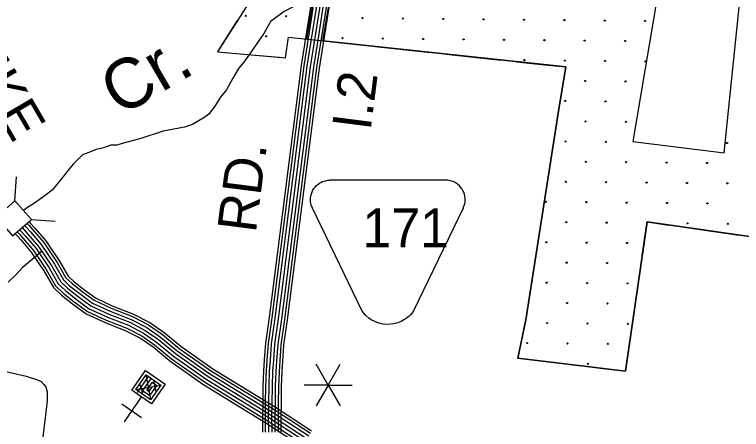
# Model space of a CAD drawing. Extents: x 1788175 to 1969470, y 584502 to 738744.
# Drawn here: x 1813624 to 1820550, y 662927 to 666875 of the extents above; entities that cross this region are included whole.
import ezdxf

# ---------------------------------------------------------------- set-up
doc = ezdxf.new("R2010")
doc.units = 0
for name, color, linetype in [('DESIGN - DRAINAGE - Bridges and Cross Drains Size Text', 7, 'Continuous'), ('DESIGN - EROSION CONTROL - Devices', 7, 'Continuous'), ('DESIGN - ROW - Easement Linework and Patterning', 7, 'Continuous'), ('DESIGN - ROW - Right-of-Way and Easement Labels', 7, 'Continuous'), ('DESIGN - SCRATCH - User 1', 7, 'Continuous'), ('DESIGN - TRAFFIC CONTROL PERMANENT - Signalization', 7, 'Continuous'), ('DESIGN - TRANSPORTATION - Text', 7, 'Continuous'), ('DESIGN - UTILITIES - Cable (Underground) with Text', 7, 'Continuous'), ('SURVEY - CONTROL with Text', 7, 'Continuous'), ('SURVEY - DRAINAGE - Storm Sewer', 7, 'Continuous'), ('SURVEY - TRANSPORTATION - Roads', 7, 'Continuous'), ('SURVEY - VEGETATION - Features with Text', 7, 'Continuous')]:
    doc.layers.add(name, color=color, linetype=linetype)

msp = doc.modelspace()

# ---------------------------------------------------------------- linework, layer by layer
at = {"layer": 'DESIGN - EROSION CONTROL - Devices'}
for centre in [(1815828, 666862.6), (1816212.6, 666858.9), (1816939.4, 666840.4), (1817324, 666836.7), (1817708.5, 666833), (1818093.1, 666829.2), (1818477.7, 666825.5), (1818862.2, 666821.8), (1819246.8, 666818), (1819631.3, 666814.3), (1816022.2, 666668.4), (1816406.7, 666664.7), (1816749, 666650), (1817133.6, 666646.3), (1817518.1, 666642.5), (1817902.7, 666638.8), (1818287.2, 666635.1), (1818671.8, 666631.3), (1819056.4, 666627.6), (1819440.9, 666623.9), (1818481.4, 666440.9), (1818865.9, 666437.2), (1819250.5, 666433.5), (1819635, 666429.7), (1819060.1, 666243.1), (1819444.6, 666239.3), (1818869.7, 666052.6), (1819254.2, 666048.9), (1819063.8, 665858.5), (1819448.4, 665854.8), (1818873.4, 665668.1), (1819258, 665664.4), (1820411.6, 665653.2), (1819067.6, 665473.9), (1819452.1, 665470.2), (1819836.7, 665466.5), (1820221.2, 665462.7), (1818877.1, 665283.5), (1819261.7, 665279.8), (1819646.2, 665276.1), (1820030.8, 665272.3), (1820415.4, 665268.6), (1818686.7, 665093.1), (1819071.3, 665089.4), (1819455.8, 665085.7), (1819840.4, 665081.9), (1820224.9, 665078.2), (1818880.9, 664899), (1819265.4, 664895.3), (1820034.5, 664887.8), (1820419.1, 664884.1), (1818690.5, 664708.6), (1819075, 664704.8), (1819459.6, 664701.1), (1818884.6, 664514.4), (1819269.2, 664510.7), (1818694.2, 664324), (1819078.8, 664320.3), (1819463.3, 664316.6), (1818888.3, 664129.9), (1819272.9, 664126.1), (1818697.9, 663939.5), (1819082.5, 663935.7), (1819467, 663932), (1818507.5, 663749.1), (1818892.1, 663745.3), (1819276.6, 663741.6), (1819086.2, 663551.2)]:
    msp.add_circle(centre, 5.28, dxfattribs=at)
msp.add_arc((1819650, 664891.5), 5.28, 87.98857, 255.54007, dxfattribs=at)
at = {"layer": 'DESIGN - ROW - Easement Linework and Patterning'}
for points in [[(1816936.7, 664053.2), (1816462.3, 665033.7), (1816451.8, 665060.6), (1816447.3, 665078.7), (1816444.7, 665096.5), (1816443.8, 665112.2), (1816444.5, 665129.9), (1816446.6, 665146.4), (1816452.4, 665169.7), (1816458.9, 665187.3), (1816466.8, 665203.4), (1816476.8, 665219.5), (1816487.1, 665233), (1816502.6, 665249.3), (1816516.8, 665261.3), (1816530, 665270.4), (1816542.7, 665277.8), (1816559.3, 665285.4), (1816574.9, 665291), (1816587.7, 665294.4), (1816609.3, 665297.9), (1816628.6, 665298.9)], [(1817899.3, 665033.7), (1817905.5, 665051.4), (1817913.5, 665074.5), (1817916.3, 665091.1), (1817917.7, 665111.5), (1817917.3, 665126.8), (1817915.2, 665144.8), (1817910, 665167.1), (1817903.5, 665185.4), (1817896.7, 665199.9), (1817888, 665214.7), (1817876.3, 665230.7), (1817863.8, 665244.7), (1817845.1, 665261.1), (1817830.2, 665271.3), (1817816.2, 665279.1), (1817802, 665285.6), (1817785.7, 665291.2), (1817766, 665295.9), (1817752.1, 665297.9), (1817733, 665298.9), (1816628.6, 665298.9)], [(1817899.3, 665033.7), (1817426.3, 664056.1), (1817411, 664035.8), (1817396.6, 664019.4), (1817383.3, 664006.3), (1817355.2, 663983.3), (1817333.1, 663968.7), (1817309.2, 663955.8), (1817276.3, 663942.5), (1817238.6, 663932.4), (1817207, 663927.8), (1817171.9, 663926.8), (1817134.6, 663930.2), (1817094.1, 663939.4), (1817058.3, 663952.8), (1817022.7, 663971.8), (1817000.7, 663986.9), (1816971.3, 664012.3), (1816936.7, 664053.2)]]:
    msp.add_lwpolyline(points, dxfattribs=at)
at = {"layer": 'DESIGN - SCRATCH - User 1'}
msp.add_line((1816234.7, 666659.9), (1816408.4, 666641), dxfattribs=at)
for points in [[(1815652.8, 668595.1), (1815627.4, 667817.3), (1815969, 667165.8), (1815556.5, 666520.8), (1816207.2, 666463.7), (1816234.7, 666659.9)], [(1816408.4, 666641), (1816535.3, 667396.3), (1816633.3, 667514.1)], [(1818875.8, 666376.3), (1816559.9, 666624.6), (1816687.4, 667378.6)], [(1819745.9, 667041.3), (1819516.1, 665668.1), (1820384.4, 665559.5), (1820529.2, 666944.6)], [(1821027.6, 664705.1), (1819650.8, 664901.4), (1819445.3, 663481.6), (1818418, 663606.7), (1818495.1, 663971.6), (1818805.5, 665956.2), (1818875.8, 666376.3)]]:
    msp.add_lwpolyline(points, dxfattribs=at)
at = {"layer": 'DESIGN - TRAFFIC CONTROL PERMANENT - Signalization'}
for q in [(1816499.3, 663547.5), (1816727.4, 663547.5), (1816385.2, 663349.9), (1816499.3, 663152.4), (1816727.4, 663152.4), (1816841.4, 663349.9)]:
    msp.add_line((1816613.3, 663349.9), q, dxfattribs=at)
at = {"layer": 'DESIGN - TRANSPORTATION - Text'}
for points in [[(1816616.3, 667099.6), (1816455, 667020.6), (1816355.6, 666973.1), (1816297.6, 666959.2), (1816194.5, 666905.8), (1816083, 666822.8), (1816067.4, 666812.4), (1815999.7, 666696.1), (1815998.2, 666694.9)], [(1815998.2, 666694.9), (1815816.9, 666433.4), (1815807.4, 666422.9), (1815759.4, 666361), (1815703.2, 666269.2), (1815643.1, 666159.4), (1815583, 666085.5), (1815538.9, 666013.6), (1815474.8, 665927.8), (1815438.8, 665899.9), (1815368.7, 665856), (1815320.7, 665830.1), (1815242.7, 665804.2), (1815040.7, 665764.5), (1814828.7, 665696.8), (1814674.7, 665655), (1814596.7, 665633.1), (1814542.7, 665631.2), (1814472.7, 665607.3), (1814402.7, 665591.4), (1814330.7, 665563.5), (1814270.7, 665541.6), (1814224.6, 665491.7), (1814186.6, 665453.8), (1814134.5, 665395.9), (1814108, 665356.3)], [(1814108, 665356.3), (1813982.1, 665204.2), (1813915.4, 665154.2), (1813815.5, 665079.2), (1813748.8, 665037.6), (1813708.4, 665011.8)]]:
    msp.add_lwpolyline(points, dxfattribs=at)
at = {"layer": 'DESIGN - UTILITIES - Cable (Underground) with Text'}
msp.add_line((1814647.2, 663170.2), (1814834.1, 663039.4), dxfattribs=at)
for points in [[(1814831.6, 663231.2), (1814834.5, 663235.3), (1814741.1, 663300.8), (1814871.9, 663487.6), (1815058.8, 663356.8), (1814927.9, 663170), (1814787.8, 663268), (1814790.1, 663271.4)], [(1814795.9, 663279.7), (1814902.2, 663431.5), (1815019, 663349.8), (1814920.9, 663209.6), (1814780.8, 663307.8), (1814878.9, 663447.9), (1814925.6, 663415.2), (1814843.9, 663298.4), (1814913.9, 663249.4), (1814979.3, 663342.8), (1814932.6, 663375.5), (1814883.5, 663305.4), (1814906.9, 663289.1), (1814939.6, 663335.8)], [(1814921.9, 663212.5), (1814878.7, 663445.6)], [(1814972.1, 663284.1), (1814950.3, 663395.4)], [(1814779.3, 663308.7), (1815021.3, 663349.3)], [(1814846.4, 663272.4), (1814818.5, 663359.6)], [(1814673.3, 663000.8), (1814837.8, 663240.2)]]:
    msp.add_lwpolyline(points, dxfattribs=at)
at = {"layer": 'SURVEY - CONTROL with Text'}
for points in [[(1815990.9, 662901.6), (1815989.4, 663048.1), (1815991.8, 663183.1), (1815994.3, 663337.4), (1815998.8, 663486.1), (1816007.3, 663589.5), (1816017.9, 663748), (1816053, 663992.1), (1816358.4, 666391.2), (1816409.5, 666709.8), (1816458.6, 667028)], [(1816015.7, 662901.7), (1816014.1, 663048), (1816016.5, 663182.7), (1816019, 663336.8), (1816023.5, 663484.7), (1816031.9, 663587.7), (1816042.5, 663745.4), (1816077.5, 663988.8), (1816382.9, 666387.7), (1816434, 666706), (1816483, 667024)], [(1816046.7, 662901.8), (1816045.1, 663047.9), (1816047.5, 663182.1), (1816050, 663336.1), (1816054.5, 663483), (1816062.8, 663585.4), (1816073.4, 663742.1), (1816108.2, 663984.7), (1816413.6, 666383.3), (1816464.6, 666701.2), (1816513.6, 667018.9)], [(1816077.7, 662901.9), (1816076.1, 663047.8), (1816078.5, 663181.6), (1816081, 663335.4), (1816085.4, 663481.2), (1816093.7, 663583.1), (1816104.2, 663738.9), (1816139, 663980.5), (1816444.3, 666378.9), (1816495.2, 666696.4), (1816544.2, 667013.9)], [(1816108.7, 662902), (1816107.1, 663047.6), (1816109.5, 663181.1), (1816112, 663334.7), (1816116.4, 663479.5), (1816124.7, 663580.8), (1816135.1, 663735.6), (1816169.7, 663976.3), (1816474.9, 666374.5), (1816525.8, 666691.5), (1816574.8, 667008.8)], [(1816139.7, 662902.2), (1816138.1, 663047.5), (1816140.5, 663180.5), (1816143, 663334), (1816147.4, 663477.8), (1816155.6, 663578.5), (1816165.9, 663732.4), (1816200.4, 663972.2), (1816505.6, 666370), (1816556.5, 666686.7), (1816605.3, 667003.7)], [(1816165.4, 662902.2), (1816163.8, 663047.4), (1816166.2, 663180.1), (1816168.7, 663333.4), (1816173, 663476.3), (1816181.2, 663576.6), (1816191.5, 663729.7), (1816225.9, 663968.7), (1816531.1, 666366.4), (1816581.9, 666682.7), (1816630.7, 666999.5)], [(1813743.2, 664888.5), (1813762.2, 664868.3), (1813799, 664827.2), (1813903.4, 664705.8), (1814032.1, 664514.7), (1814114.1, 664370.7), (1814169.2, 664318.8), (1814267.8, 664241.1), (1814383.6, 664157.2), (1814546.1, 664082.1), (1814747.1, 664003.1), (1814901.1, 663923.5), (1815034.3, 663831.4), (1815194, 663699), (1815501.6, 663482.9), (1816097.3, 663118.2), (1816442.4, 662892.8)], [(1813761.9, 664904.7), (1813780.4, 664885), (1813817.6, 664843.5), (1813923.1, 664720.8), (1814053.1, 664527.8), (1814133.8, 664386.2), (1814185.4, 664337.6), (1814282.7, 664260.8), (1814396.1, 664178.6), (1814555.8, 664104.8), (1814757.3, 664025.6), (1814913.9, 663944.7), (1815049.2, 663851.1), (1815209, 663718.6), (1815515.1, 663503.6), (1816110.5, 663139.1), (1816454.8, 662914.2)], [(1813673, 664827.3), (1813693.7, 664805.4), (1813729.1, 664765.9), (1813829.3, 664649.3), (1813953, 664465.7), (1814040.2, 664312.6), (1814108.4, 664248.3), (1814211.7, 664166.9), (1814336.3, 664076.5), (1814509.6, 663996.5), (1814708.6, 663918.3), (1814853.1, 663843.6), (1814978.1, 663757.2), (1815137.5, 663625), (1815450.5, 663405.1), (1816047.6, 663039.6), (1816395.8, 662812.2)], [(1813696.4, 664847.7), (1813716.5, 664826.4), (1813752.4, 664786.3), (1813854, 664668.2), (1813979.4, 664482), (1814064.9, 664332), (1814128.7, 664271.8), (1814230.4, 664191.7), (1814352.1, 664103.4), (1814521.7, 664025), (1814721.4, 663946.5), (1814869.1, 663870.2), (1814996.8, 663782), (1815156.3, 663649.7), (1815467.5, 663431), (1816064.2, 663065.8), (1816411.3, 662839.1)], [(1813719.8, 664868.1), (1813739.4, 664847.3), (1813775.7, 664806.8), (1813878.7, 664687), (1814005.7, 664498.4), (1814089.5, 664351.3), (1814148.9, 664295.3), (1814249.1, 664216.4), (1814367.8, 664130.3), (1814533.9, 664053.5), (1814734.2, 663974.8), (1814885.1, 663896.8), (1815015.5, 663806.7), (1815175.2, 663674.3), (1815484.6, 663457), (1816080.7, 663092), (1816426.9, 662865.9)], [(1813630.2, 664790.1), (1813651.9, 664767.1), (1813686.5, 664728.5), (1813784.1, 664614.9), (1813904.8, 664435.8), (1813995.2, 664277.1), (1814071.3, 664205.4), (1814177.4, 664121.7), (1814307.5, 664027.4), (1814487.3, 663944.3), (1814685.1, 663866.6), (1814823.9, 663794.9), (1814943.8, 663712), (1815103, 663579.9), (1815419.4, 663357.7), (1816017.3, 662991.6), (1816367.3, 662763)], [(1813649.7, 664807), (1813670.9, 664784.4), (1813705.8, 664745.4), (1813804.6, 664630.5), (1813926.7, 664449.3), (1814015.6, 664293.2), (1814088.1, 664224.8), (1814193, 664142.2), (1814320.6, 664049.7), (1814497.4, 663968), (1814695.8, 663890), (1814837.1, 663817), (1814959.3, 663732.5), (1815118.7, 663600.4), (1815433.5, 663379.2), (1816031, 663013.4), (1816380.2, 662785.3)]]:
    msp.add_lwpolyline(points, dxfattribs=at)
at = {"layer": 'SURVEY - DRAINAGE - Storm Sewer'}
for p, q in [((1813628.4, 665103.6), (1813644.1, 665330.2)), ((1813784.5, 664924.4), (1814011.1, 664908.8))]:
    msp.add_line(p, q, dxfattribs=at)
msp.add_lwpolyline([(1813449.3, 664947.5), (1813605.3, 664768.4), (1813784.5, 664924.4), (1813628.4, 665103.6)], close=True, dxfattribs=at)
at = {"layer": 'SURVEY - TRANSPORTATION - Roads'}
for points in [[(1813884.4, 664623), (1813810.8, 664559.3), (1813696.6, 664463.5), (1813636.5, 664399.6), (1813562.4, 664329.8)], [(1813442.9, 663500.6), (1813734.7, 663434.4), (1813844.6, 663400.3), (1813878.6, 663384.3), (1813904.5, 663356.3), (1813922.5, 663332.3), (1813936.4, 663284.3), (1813934.2, 663198.4), (1813913.9, 663008.6), (1813822.6, 662301.3), (1813769.7, 661921.4), (1813701, 661428.2)]]:
    msp.add_lwpolyline(points, dxfattribs=at)
at = {"layer": 'SURVEY - VEGETATION - Features with Text'}
for points in [[(1815969, 667165.8), (1815556.5, 666520.8), (1816207.2, 666463.7), (1816234.7, 666659.9), (1818875.8, 666376.3), (1818805.5, 665956.2), (1818495.1, 663971.6), (1818418, 663606.7), (1819445.3, 663481.6), (1819650.8, 664901.4), (1821027.6, 664705.1)], [(1815746, 666817.1), (1815603.8, 666594.7)], [(1816144.6, 666469.2), (1816207.2, 666463.7), (1816234.7, 666659.9), (1816237.8, 666659.5)], [(1816386.9, 666643.5), (1816649.4, 666615.3)], [(1815603.8, 666594.7), (1815556.5, 666520.8), (1815732.2, 666505.4)], [(1816649.4, 666615.3), (1816911.9, 666587.2)], [(1817061, 666571.1), (1817323.5, 666543)], [(1815881.6, 666492.2), (1816144.6, 666469.2)], [(1817323.5, 666543), (1817586, 666514.8)], [(1817735.1, 666498.8), (1817997.6, 666470.6)], [(1817997.6, 666470.6), (1818260.1, 666442.4)], [(1818409.3, 666426.4), (1818671.8, 666398.2)], [(1818671.8, 666398.2), (1818875.8, 666376.3), (1818866.1, 666318.3)], [(1818841.3, 666170.4), (1818805.5, 665956.2), (1818798.3, 665909.9)], [(1818798.3, 665909.9), (1818757.5, 665649.1)], [(1818734.3, 665500.9), (1818693.5, 665240.1)], [(1818693.5, 665240.1), (1818652.7, 664979.2)], [(1819642.5, 664843.6), (1819650.8, 664901.4), (1819854.3, 664872.4)], [(1818629.5, 664831), (1818588.7, 664570.2)], [(1819604.7, 664582.3), (1819642.5, 664843.6)], [(1820002.8, 664851.2), (1820264.2, 664814)], [(1820264.2, 664814), (1820525.6, 664776.7)], [(1818588.7, 664570.2), (1818547.9, 664309.4)], [(1819545.3, 664172.6), (1819583.2, 664433.9)], [(1818524.8, 664161.2), (1818495.1, 663971.6), (1818480.2, 663901)], [(1819507.5, 663911.3), (1819545.3, 664172.6)], [(1818480.2, 663901), (1818425.6, 663642.8)], [(1819448.2, 663501.6), (1819486, 663762.8)], [(1818530.3, 663593), (1818792.3, 663561.1)], [(1818792.3, 663561.1), (1819054.4, 663529.2)], [(1819203.3, 663511.1), (1819445.3, 663481.6), (1819448.2, 663501.6)]]:
    msp.add_lwpolyline(points, dxfattribs=at)

# ---------------------------------------------------------------- texts
at = {"layer": 'DESIGN - DRAINAGE - Bridges and Cross Drains Size Text'}
msp.add_text('Cr.', height=475, rotation=30.28828, dxfattribs=at).set_placement((1814627.4, 665899.1))
at = {"layer": 'DESIGN - ROW - Easement Linework and Patterning'}
msp.add_text('171', height=369.6, dxfattribs=at).set_placement((1816938.9, 664660.5))
at = {"layer": 'DESIGN - ROW - Right-of-Way and Easement Labels'}
for s, rotation, p in [('PIKE', 300.35741, (1813047.6, 666617.6)), ('RD.', 82.74577, (1815922.5, 664790.4))]:
    msp.add_text(s, height=370, rotation=rotation, dxfattribs=at).set_placement(p)
at = {"layer": 'DESIGN - TRAFFIC CONTROL PERMANENT - Signalization'}
msp.add_text('I.2', height=369.6, rotation=82.7436, dxfattribs=at).set_placement((1817015.7, 665763.3))

doc.saveas('drawing.dxf')
